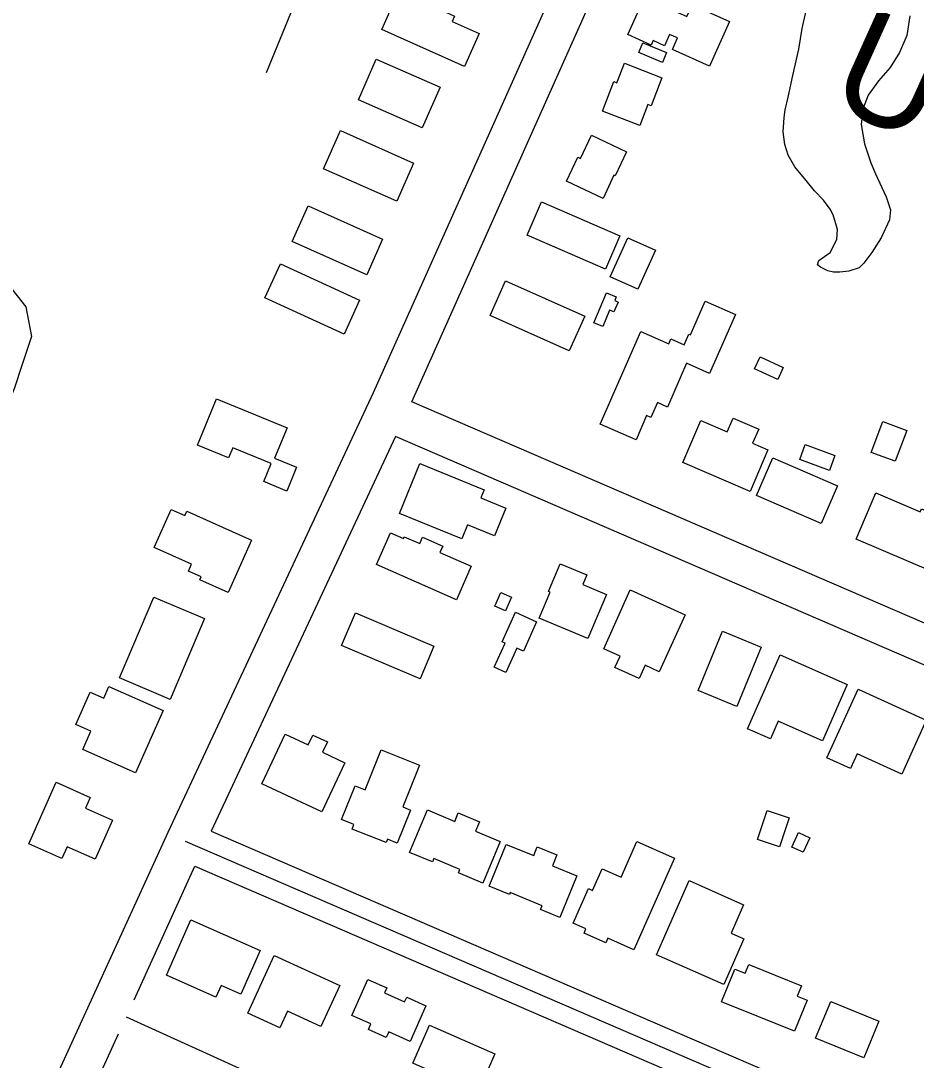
# Model space of a CAD drawing. Extents: x 3683613 to 3738215, y 469626 to 495384.
# Drawn here: x 3701036 to 3701733, y 485002 to 485810 of the extents above; entities that cross this region are included whole.
import ezdxf

# ---------------------------------------------------------------- set-up
doc = ezdxf.new("R2010")
doc.units = 0
for name, color, linetype in [('V-BLDG-OTLN', 7, 'Continuous'), ('V-RIVR-RANG-IDEN', 7, 'Continuous'), ('V-ROAD-CNTR', 7, 'Continuous'), ('V-SITE-VEGE', 7, 'Continuous'), ('V-TOPO-SHOR', 7, 'Continuous')]:
    doc.layers.add(name, color=color, linetype=linetype)

msp = doc.modelspace()

# ---------------------------------------------------------------- linework, layer by layer
at = {"layer": 'V-BLDG-OTLN'}
for points in [[(3701381.7, 485774.53), (3701317.22, 485803.09), (3701336.01, 485845.53), (3701365.87, 485832.31), (3701360.29, 485819.69), (3701373.92, 485813.65), (3701372.08, 485809.49), (3701393.06, 485800.2)], [(3701587.86, 485809.42), (3701572.35, 485774.78), (3701543.34, 485787.77), (3701547.31, 485796.65), (3701541.19, 485799.39), (3701537.26, 485790.6), (3701528.42, 485794.56), (3701526.88, 485791.11), (3701508.8, 485799.21), (3701526.42, 485838.58), (3701543.67, 485830.86), (3701542.66, 485828.61), (3701550.84, 485824.95), (3701547.12, 485816.63), (3701554.56, 485813.29), (3701558.68, 485822.48)], [(3701520.33, 485792.86), (3701538.9, 485785.26), (3701535.79, 485777.64), (3701517.21, 485785.24)], [(3701348.72, 485726.79), (3701299.17, 485748.54), (3701313.04, 485780.15), (3701362.6, 485758.4)], [(3701535.24, 485765.62), (3701526.85, 485743.95), (3701524.37, 485744.91), (3701518.02, 485728.52), (3701488.86, 485739.82), (3701497.72, 485762.68), (3701500.21, 485761.72), (3701506.1, 485776.91)], [(3701285.2, 485724.56), (3701342.08, 485699.27), (3701328.92, 485669.66), (3701272.04, 485694.95)], [(3701480.39, 485720.95), (3701507.71, 485708.15), (3701498.93, 485689.41), (3701497.91, 485689.89), (3701489.48, 485671.9), (3701461.07, 485685.21), (3701469.85, 485703.95), (3701471.96, 485702.96)], [(3701491.27, 485616.94), (3701430.45, 485643.31), (3701441.66, 485669.17), (3701502.47, 485642.8)], [(3701259.93, 485666), (3701317.94, 485640.16), (3701305.62, 485612.52), (3701247.62, 485638.35)], [(3701494.98, 485610.84), (3701508.58, 485641.25), (3701530.15, 485631.6), (3701516.54, 485601.19)], [(3701238.4, 485620.93), (3701300.08, 485592.62), (3701287.92, 485566.13), (3701226.24, 485594.45)], [(3701413.55, 485607.81), (3701475.23, 485580.34), (3701463.17, 485553.28), (3701401.5, 485580.75)], [(3701482.29, 485575.11), (3701492.07, 485598.48), (3701499.72, 485595.27), (3701498.49, 485592.33), (3701501.06, 485591.26), (3701497.84, 485583.55), (3701494.45, 485584.98), (3701489.13, 485572.26)], [(3701487.24, 485496.23), (3701518.78, 485568.31), (3701540.47, 485558.82), (3701542.12, 485562.6), (3701552.42, 485558.09), (3701556.02, 485566.34), (3701557.35, 485565.75), (3701568.83, 485591.98), (3701592.38, 485581.68), (3701572.28, 485535.75), (3701554.37, 485543.58), (3701539.5, 485509.58), (3701531.69, 485513), (3701526.64, 485501.46), (3701523.32, 485502.91), (3701515.07, 485484.05)], [(3701625.37, 485531.07), (3701607.34, 485539.23), (3701611.58, 485548.58), (3701629.6, 485540.42)], [(3701188.62, 485515.92), (3701243.61, 485493.48), (3701233.92, 485469.74), (3701251.07, 485462.74), (3701243.53, 485444.25), (3701225.49, 485451.61), (3701231.26, 485465.72), (3701201.37, 485477.92), (3701198.18, 485470.1), (3701173.96, 485479.99)], [(3701603.83, 485444), (3701551.46, 485466.55), (3701565.51, 485499.18), (3701586.01, 485490.36), (3701590.55, 485500.91), (3701610.51, 485492.31), (3701605.8, 485481.39), (3701617.72, 485476.26)], [(3701698.06, 485474.34), (3701706.98, 485498.25), (3701725.63, 485491.29), (3701716.7, 485467.38)], [(3701665.49, 485460.2), (3701642.42, 485468.85), (3701646.76, 485480.43), (3701669.83, 485471.78)], [(3701379.63, 485407.1), (3701331.16, 485426.81), (3701346.91, 485465.54), (3701396.94, 485445.19), (3701394.42, 485438.98), (3701413.91, 485431.05), (3701405.06, 485409.29), (3701384, 485417.85)], [(3701621.4, 485469.98), (3701671.8, 485448.24), (3701659.17, 485418.96), (3701608.77, 485440.7)], [(3701746.58, 485381.19), (3701686.34, 485406.72), (3701701.62, 485442.77), (3701736.19, 485428.12), (3701737.2, 485430.49), (3701762.87, 485419.61)], [(3701216.01, 485406.06), (3701197.84, 485365.36), (3701175.69, 485375.25), (3701176.75, 485377.64), (3701166.89, 485382.04), (3701169.32, 485387.48), (3701140.33, 485400.42), (3701153.49, 485429.92), (3701164.13, 485425.17), (3701165.63, 485428.54)], [(3701375.51, 485359.67), (3701313.29, 485387.01), (3701324.11, 485411.64), (3701334.11, 485407.25), (3701334.75, 485408.71), (3701346.83, 485403.41), (3701349.02, 485408.39), (3701364.79, 485401.47), (3701362.57, 485396.4), (3701386.94, 485385.7)], [(3701477.62, 485329.51), (3701439.78, 485345.46), (3701448.3, 485365.65), (3701447.07, 485366.16), (3701456.17, 485387.73), (3701476.77, 485379.04), (3701473.64, 485371.61), (3701492.08, 485363.83)], [(3701139.85, 485361.81), (3701179.41, 485345.03), (3701152.74, 485282.17), (3701113.18, 485298.96)], [(3701405.28, 485354.66), (3701409.88, 485365.3), (3701418.25, 485361.69), (3701413.65, 485351.04)], [(3701510.56, 485367.29), (3701553.17, 485348.05), (3701533.15, 485303.7), (3701522.07, 485308.7), (3701517.46, 485298.48), (3701498.7, 485306.95), (3701502.71, 485315.85), (3701489.95, 485321.62)], [(3701347.05, 485298.27), (3701285.96, 485324.23), (3701296.74, 485349.59), (3701357.83, 485323.63)], [(3701437.76, 485342.54), (3701427.47, 485319.83), (3701422.47, 485322.1), (3701413.9, 485303.18), (3701404.83, 485307.29), (3701413.27, 485325.9), (3701410.99, 485326.93), (3701421.42, 485349.95)], [(3701582.21, 485335.22), (3701612.46, 485322.8), (3701593.55, 485276.74), (3701563.29, 485289.17)], [(3701627.31, 485316.86), (3701679.44, 485293.86), (3701660.13, 485250.09), (3701625.75, 485265.26), (3701619.65, 485251.44), (3701601.9, 485259.28)], [(3701105.04, 485292.16), (3701147.14, 485273.45), (3701125.67, 485225.14), (3701084.77, 485243.31), (3701091.03, 485257.42), (3701079.38, 485262.6), (3701090.56, 485287.75), (3701101.01, 485283.11)], [(3701687.85, 485290.06), (3701740.83, 485265.95), (3701721.73, 485223.99), (3701687.03, 485239.78), (3701681.9, 485228.51), (3701663.62, 485236.83)], [(3701270.54, 485194.62), (3701224, 485216.58), (3701242.25, 485255.26), (3701260.08, 485246.85), (3701263.65, 485254.43), (3701275.01, 485249.07), (3701271.27, 485241.16), (3701288.64, 485232.96)], [(3701285.95, 485188.69), (3701296.47, 485215.02), (3701304.31, 485211.88), (3701316.71, 485242.9), (3701346.57, 485230.96), (3701333.61, 485198.55), (3701339.65, 485196.14), (3701329.36, 485170.39), (3701321.71, 485173.45), (3701320.64, 485170.78), (3701294.24, 485181.33), (3701295.63, 485184.81)], [(3701107.79, 485188.39), (3701094.23, 485157.8), (3701072.44, 485167.46), (3701068.42, 485158.37), (3701042.69, 485169.76), (3701063.95, 485217.74), (3701090.52, 485205.97), (3701086.84, 485197.67)], [(3701338.95, 485163.18), (3701352.73, 485196.25), (3701374.07, 485187.35), (3701376.8, 485193.9), (3701393.23, 485187.05), (3701390.13, 485179.61), (3701409.43, 485171.56), (3701395.97, 485139.26), (3701376.95, 485147.19), (3701378.1, 485149.93), (3701357.82, 485158.39), (3701356.73, 485155.77)], [(3701609.68, 485173.12), (3701617.19, 485195.79), (3701634.12, 485190.18), (3701626.61, 485167.52)], [(3701636.23, 485167.33), (3701641.38, 485178.55), (3701650.21, 485174.49), (3701645.06, 485163.28)], [(3701400.87, 485136.96), (3701414.1, 485169.46), (3701435.51, 485160.74), (3701438.28, 485167.54), (3701453.5, 485161.34), (3701449.98, 485152.7), (3701468.95, 485144.98), (3701455.8, 485112.67), (3701440.87, 485118.75), (3701442.09, 485121.75), (3701417.16, 485131.9), (3701416.6, 485130.56)], [(3701544.94, 485158.62), (3701513.27, 485087.43), (3701493.19, 485096.36), (3701491.65, 485092.91), (3701474.62, 485100.49), (3701476.09, 485103.79), (3701466.19, 485108.19), (3701478.13, 485135.03), (3701481.24, 485133.65), (3701488.71, 485150.43), (3701503.42, 485143.88), (3701515.76, 485171.61)], [(3701530.87, 485083.48), (3701556.31, 485141.21), (3701598.77, 485122.51), (3701589, 485100.33), (3701599.01, 485095.92), (3701583.34, 485060.35)], [(3701168.81, 485110.8), (3701222.62, 485086.98), (3701207.59, 485053.02), (3701192.37, 485059.76), (3701188.29, 485050.55), (3701149.7, 485067.64)], [(3701233.54, 485082.95), (3701284.56, 485059.65), (3701269.98, 485027.72), (3701243.95, 485039.61), (3701238.04, 485026.66), (3701213.05, 485038.08)], [(3701648.09, 485048.22), (3701638.37, 485024.13), (3701581.64, 485047.01), (3701591.9, 485072.47), (3701600.01, 485069.19), (3701602.76, 485076.01), (3701643.8, 485059.45), (3701640.51, 485051.28)], [(3701294.06, 485036.36), (3701306.52, 485064.39), (3701321.17, 485057.88), (3701319.46, 485054.04), (3701335.09, 485047.09), (3701336.67, 485050.65), (3701351.68, 485043.98), (3701339.34, 485016.2), (3701322.72, 485023.59), (3701320.78, 485019.23), (3701306.9, 485025.4), (3701308.85, 485029.79)], [(3701666.5, 485047.35), (3701704.04, 485031.95), (3701692.29, 485003.31), (3701654.75, 485018.71)], [(3701354.35, 485028.79), (3701405.36, 485006.6), (3701385.58, 484961.13), (3701376.84, 484964.93), (3701374.37, 484959.24), (3701346.65, 484971.3), (3701356.01, 484992.81), (3701341.46, 484999.14)]]:
    msp.add_lwpolyline(points, close=True, dxfattribs=at)
at = {"layer": 'V-ROAD-CNTR'}
for points in [[(3700550.89, 483871.08), (3700668.56, 484116.47), (3700774.83, 484349.57), (3700901.15, 484625.92), (3701023.2, 484899.52), (3701151.16, 485179.02), (3701310.97, 485520.77), (3701501.7, 485947.62)], [(3701340.64, 485513.65), (3701532.91, 485943.93)], [(3700730.15, 485890.94), (3700863.5, 485759.84), (3700939.81, 485686.12), (3700982.97, 485652.43), (3701005.17, 485628.32), (3701026.93, 485604.68), (3701040.48, 485587.44), (3701044.7, 485564.44), (3701037.53, 485542.57), (3701031.33, 485523.64), (3700964.06, 485370.06), (3700916.81, 485267.02), (3700852.42, 485122.22), (3700837.91, 485097.81), (3700823.5, 485073.57), (3700805.9, 485049.32), (3700780.64, 485028.01), (3700758.68, 485018.05)], [(3701986.26, 485234.9), (3701340.64, 485513.65)], [(3701975.97, 485206.6), (3701328.08, 485486.54), (3701184.53, 485179.58), (3701861.56, 484887.22)], [(3701164.41, 485171.93), (3701851.35, 484875.29)], [(3701124.6, 485048.59), (3701171.89, 485152.36)], [(3701171.89, 485152.36), (3701851.65, 484858.82)], [(3701118.49, 485035.17), (3701217.89, 484990.26), (3701390.16, 484911.01), (3701606.06, 484822.97)], [(3701778.91, 484587.3), (3701055.98, 484898), (3701112.56, 485022.17)]]:
    msp.add_lwpolyline(points, dxfattribs=at)
at = {"layer": 'V-SITE-VEGE'}
msp.add_lwpolyline([(3701728.07, 485813.78), (3701725.75, 485798.63), (3701720.04, 485785.39), (3701712.64, 485773.54), (3701703.81, 485763.34), (3701695.56, 485752.04), (3701691.77, 485741.91), (3701690.26, 485729.29), (3701692.69, 485714.2), (3701697.65, 485699.43), (3701701.4, 485691.08), (3701709.75, 485672.99), (3701712.96, 485662.95), (3701712.22, 485655.1), (3701705.68, 485641.3), (3701698.56, 485629.73), (3701692.22, 485621.53), (3701688.63, 485617.84), (3701680.54, 485615.22), (3701673.56, 485614.57), (3701668.8, 485614.51), (3701664.3, 485615.57), (3701658.67, 485618.29), (3701656.12, 485620.22), (3701657.2, 485623.59), (3701666.08, 485629.87), (3701671.26, 485640.01), (3701671.72, 485647.58), (3701668.5, 485659.01), (3701666.2, 485663.46), (3701660.79, 485670.39), (3701653.97, 485677.86), (3701647.43, 485685.9), (3701638.61, 485696.42), (3701633.45, 485705.59), (3701630.83, 485713.68), (3701629.58, 485723.74), (3701630.27, 485734.67), (3701631.04, 485740.84), (3701633.43, 485750.67), (3701637.13, 485767.51), (3701641.62, 485788.01), (3701644.21, 485804), (3701647.13, 485816.64)], dxfattribs=at)
at = {"layer": 'V-TOPO-SHOR'}
msp.add_lwpolyline([(3701227.5, 485769.79), (3701286.82, 485914.06), (3701327.76, 486010.95), (3701381.77, 486130.53), (3701421.37, 486222.49), (3701451.03, 486285.75)], dxfattribs=at)

# ---------------------------------------------------------------- texts
at = {"layer": 'V-RIVR-RANG-IDEN'}
msp.add_text('U-060', height=83, rotation=335.77333, dxfattribs=at).set_placement((3701661.63, 485746.79))

doc.saveas('drawing.dxf')
